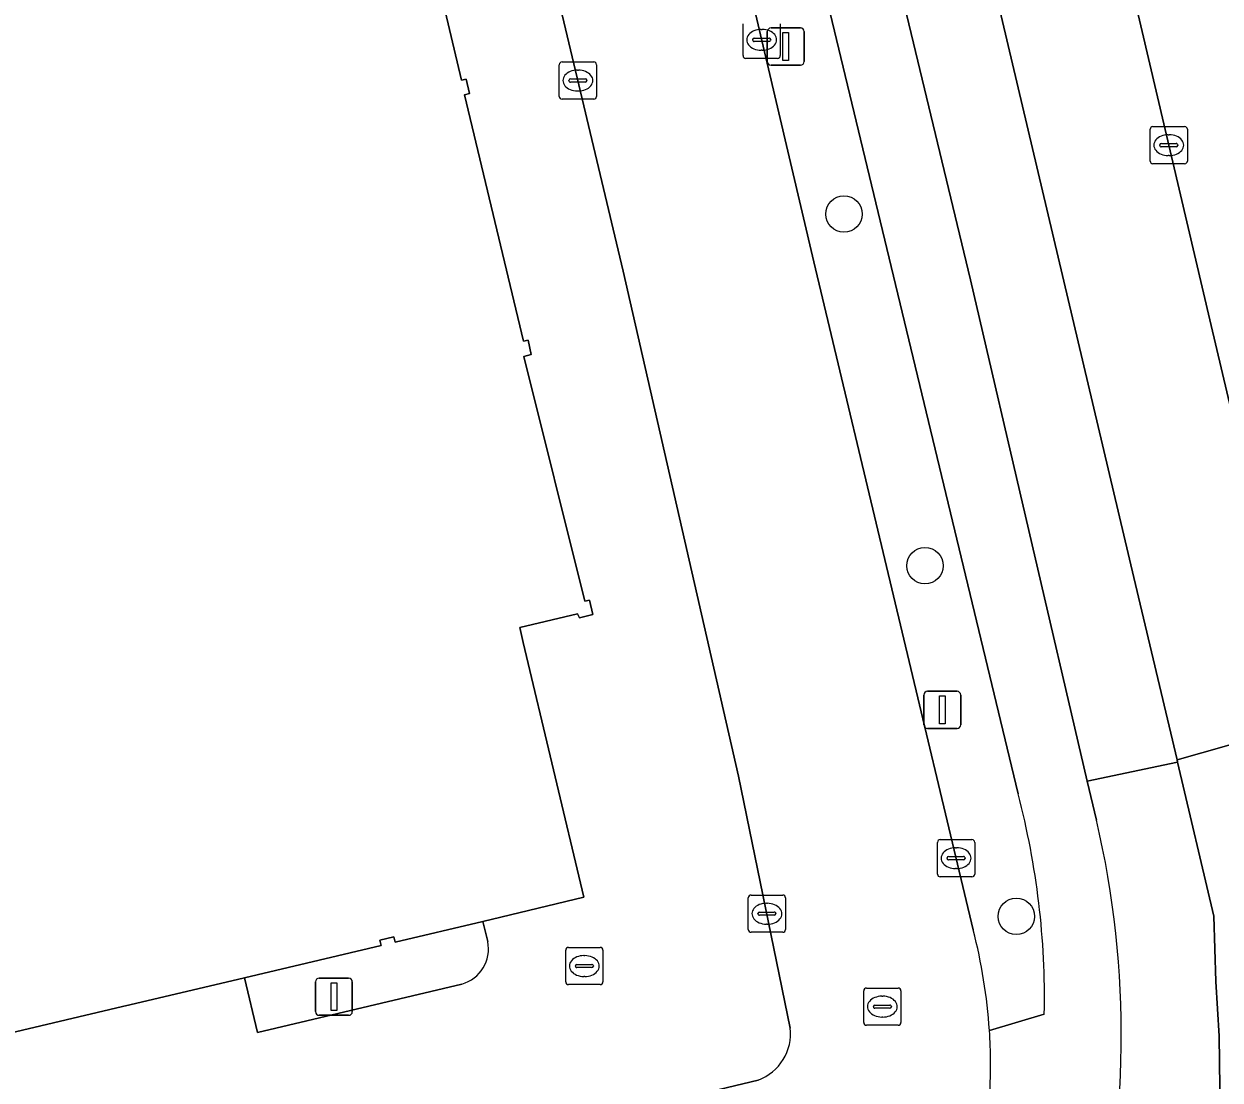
# Model space of a CAD drawing. Extents: x 158455 to 159797, y 387218 to 388672.
# Drawn here: x 159346.73 to 159378.88, y 388200.31 to 388228.69 of the extents above; entities that cross this region are included whole.
import ezdxf

# ---------------------------------------------------------------- set-up
doc = ezdxf.new("R2010")
doc.units = 0
for name, color, linetype in [('IMGEO_Berm_groen', 7, 'Continuous'), ('IMGEO_Boom', 7, 'Continuous'), ('IMGEO_Groenvoorziening', 7, 'Continuous'), ('IMGEO_Kolk', 7, 'Continuous'), ('IMGEO_Lichtmast', 7, 'Continuous'), ('IMGEO_Pand', 7, 'Continuous'), ('IMGEO_Rijbaan_lokaal_gesloten', 7, 'Continuous'), ('IMGEO_Rijbaan_lokaal_open', 7, 'Continuous'), ('IMGEO_Rioolput', 7, 'Continuous'), ('IMGEO_Voetpad_open', 7, 'Continuous')]:
    doc.layers.add(name, color=color, linetype=linetype)

msp = doc.modelspace()

# ---------------------------------------------------------------- linework, layer by layer
at = {"layer": 'IMGEO_Berm_groen'}
msp.add_lwpolyline([(159379.306, 388239.224), (159376.761, 388250), (159375.644, 388254.729), (159370.845, 388253.652), (159371.71, 388250), (159374.691, 388237.422), (159378.639, 388220.585), (159381.169, 388209.888), (159381.186, 388209.817), (159385.991, 388211.174), (159383.881, 388219.883)], close=True, dxfattribs=at)
for points in [[(159363.343, 388250), (159362.457, 388253.738), (159360.635, 388253.311), (159361.426, 388250), (159363.47, 388241.44), (159367.963, 388222.298), (159372.249, 388204.344)], [(159373.453, 388208), (159363.343, 388250)], [(159372.684, 388201.644), (159374.159, 388202.085)]]:
    msp.add_lwpolyline(points, dxfattribs=at)
for centre, radius, start, end in [((159352.625, 388202.514), 21.538, 358.8577, 14.7553), ((159357.808, 388200.632), 14.91, 3.8904, 14.4142)]:
    msp.add_arc(centre, radius, start, end, dxfattribs=at)
at = {"layer": 'IMGEO_Boom'}
for centre in [(159368.773, 388223.581), (159370.95, 388214.131), (159373.405, 388204.709)]:
    msp.add_circle(centre, 0.489, dxfattribs=at)
at = {"layer": 'IMGEO_Groenvoorziening'}
msp.add_lwpolyline([(159359.199, 388204.034), (159359.071, 388204.576), (159356.708, 388204.014), (159356.673, 388204.16), (159356.298, 388204.07), (159356.333, 388203.924), (159352.66, 388203.059), (159353.007, 388201.593), (159358.501, 388202.892)], dxfattribs=at)
msp.add_arc((159358.241, 388203.835), 0.978, 285.3896, 11.7431, dxfattribs=at)
at = {"layer": 'IMGEO_Kolk'}
for p, q in [((159366.061, 388227.836), (159366.061, 388228.688)), ((159366.549, 388228.542), (159366.574, 388228.542)), ((159367.062, 388228.688), (159367.062, 388227.836)), ((159366.32, 388228.256), (159366.32, 388228.268)), ((159366.758, 388228.219), (159366.36, 388228.219)), ((159366.363, 388228.305), (159366.761, 388228.305)), ((159366.804, 388228.268), (159366.804, 388228.256)), ((159366.572, 388227.982), (159366.547, 388227.982)), ((159361.122, 388226.74), (159361.122, 388227.592)), ((159361.197, 388227.666), (159362.049, 388227.666)), ((159362.123, 388227.592), (159362.123, 388226.74)), ((159366.988, 388227.762), (159366.136, 388227.762)), ((159361.381, 388227.16), (159361.381, 388227.172)), ((159361.424, 388227.209), (159361.822, 388227.209)), ((159361.61, 388227.446), (159361.635, 388227.446)), ((159361.865, 388227.172), (159361.865, 388227.16)), ((159361.819, 388227.123), (159361.421, 388227.123)), ((159361.633, 388226.886), (159361.608, 388226.886)), ((159362.049, 388226.666), (159361.197, 388226.666)), ((159377.078, 388225.931), (159377.93, 388225.931)), ((159377.003, 388225.005), (159377.003, 388225.857)), ((159377.491, 388225.711), (159377.516, 388225.711)), ((159378.004, 388225.857), (159378.004, 388225.005)), ((159377.262, 388225.425), (159377.262, 388225.437)), ((159377.7, 388225.388), (159377.302, 388225.388)), ((159377.305, 388225.474), (159377.703, 388225.474)), ((159377.746, 388225.437), (159377.746, 388225.425)), ((159377.93, 388224.931), (159377.078, 388224.931)), ((159377.514, 388225.151), (159377.489, 388225.151)), ((159371.287, 388205.846), (159371.287, 388206.698)), ((159371.362, 388206.772), (159372.214, 388206.772)), ((159372.288, 388206.698), (159372.288, 388205.846)), ((159371.546, 388206.266), (159371.546, 388206.278)), ((159371.589, 388206.315), (159371.987, 388206.315)), ((159371.775, 388206.552), (159371.8, 388206.552)), ((159372.03, 388206.278), (159372.03, 388206.266)), ((159371.984, 388206.229), (159371.586, 388206.229)), ((159371.798, 388205.992), (159371.773, 388205.992)), ((159372.214, 388205.772), (159371.362, 388205.772)), ((159366.202, 388204.355), (159366.202, 388205.207)), ((159366.277, 388205.281), (159367.129, 388205.281)), ((159366.69, 388205.061), (159366.715, 388205.061)), ((159367.203, 388205.207), (159367.203, 388204.355)), ((159366.461, 388204.775), (159366.461, 388204.787)), ((159366.899, 388204.738), (159366.501, 388204.738)), ((159366.504, 388204.824), (159366.902, 388204.824)), ((159366.945, 388204.787), (159366.945, 388204.775)), ((159366.713, 388204.501), (159366.688, 388204.501)), ((159367.129, 388204.281), (159366.277, 388204.281)), ((159361.295, 388202.949), (159361.295, 388203.801)), ((159361.37, 388203.875), (159362.222, 388203.875)), ((159362.296, 388203.801), (159362.296, 388202.949)), ((159361.554, 388203.369), (159361.554, 388203.381)), ((159361.597, 388203.418), (159361.995, 388203.418)), ((159361.783, 388203.655), (159361.808, 388203.655)), ((159362.038, 388203.381), (159362.038, 388203.369)), ((159361.992, 388203.332), (159361.594, 388203.332)), ((159361.806, 388203.095), (159361.781, 388203.095)), ((159362.222, 388202.875), (159361.37, 388202.875))]:
    msp.add_line(p, q, dxfattribs=at)
for points in [[(159366.061, 388227.836), (159366.061, 388228.688)], [(159367.062, 388228.688), (159367.062, 388227.836)], [(159361.122, 388226.74), (159361.122, 388227.592)], [(159361.197, 388227.666), (159362.049, 388227.666)], [(159362.123, 388227.592), (159362.123, 388226.74)], [(159366.988, 388227.762), (159366.136, 388227.762)], [(159362.049, 388226.666), (159361.197, 388226.666)], [(159377.078, 388225.931), (159377.93, 388225.931)], [(159377.003, 388225.005), (159377.003, 388225.857)], [(159378.004, 388225.857), (159378.004, 388225.005)], [(159377.93, 388224.931), (159377.078, 388224.931)], [(159371.287, 388205.846), (159371.287, 388206.698)], [(159371.362, 388206.772), (159372.214, 388206.772)], [(159372.288, 388206.698), (159372.288, 388205.846)], [(159372.214, 388205.772), (159371.362, 388205.772)], [(159366.202, 388204.355), (159366.202, 388205.207)], [(159366.277, 388205.281), (159367.129, 388205.281)], [(159367.203, 388205.207), (159367.203, 388204.355)], [(159367.129, 388204.281), (159366.277, 388204.281)], [(159361.295, 388202.949), (159361.295, 388203.801)], [(159361.37, 388203.875), (159362.222, 388203.875)], [(159362.296, 388203.801), (159362.296, 388202.949)], [(159362.222, 388202.875), (159361.37, 388202.875)]]:
    msp.add_lwpolyline(points, dxfattribs=at)
for centre, radius, start, end in [((159366.36, 388228.265), 0.0403, 85.8775, 175.7526), ((159366.357, 388228.255), 0.0366, 178.938, 274.7102), ((159366.761, 388228.262), 0.043, 264.8664, 352.4533), ((159366.765, 388228.267), 0.0386, 1.7309, 96.639), ((159366.138, 388227.838), 0.0765, 181.552, 268.448), ((159366.138, 388227.838), 0.0765, 181.552, 268.448), ((159366.986, 388227.838), 0.0765, 271.552, 358.448), ((159366.986, 388227.838), 0.0765, 271.552, 358.448), ((159361.199, 388227.59), 0.0765, 91.552, 178.448), ((159361.199, 388227.59), 0.0765, 91.552, 178.448), ((159362.047, 388227.59), 0.0765, 1.552, 88.448), ((159362.047, 388227.59), 0.0765, 1.552, 88.448), ((159361.421, 388227.169), 0.0403, 85.8775, 175.7526), ((159361.418, 388227.159), 0.0366, 178.938, 274.7102), ((159361.822, 388227.166), 0.043, 264.8664, 352.4533), ((159361.826, 388227.171), 0.0386, 1.7309, 96.639), ((159361.199, 388226.742), 0.0765, 181.552, 268.448), ((159361.199, 388226.742), 0.0765, 181.552, 268.448), ((159362.047, 388226.742), 0.0765, 271.552, 358.448), ((159362.047, 388226.742), 0.0765, 271.552, 358.448), ((159377.08, 388225.855), 0.0765, 91.552, 178.448), ((159377.08, 388225.855), 0.0765, 91.552, 178.448), ((159377.928, 388225.855), 0.0765, 1.552, 88.448), ((159377.928, 388225.855), 0.0765, 1.552, 88.448), ((159377.302, 388225.434), 0.0403, 85.8775, 175.7526), ((159377.299, 388225.424), 0.0366, 178.938, 274.7102), ((159377.703, 388225.431), 0.043, 264.8664, 352.4533), ((159377.707, 388225.436), 0.0386, 1.7309, 96.639), ((159377.08, 388225.007), 0.0765, 181.552, 268.448), ((159377.08, 388225.007), 0.0765, 181.552, 268.448), ((159377.928, 388225.007), 0.0765, 271.552, 358.448), ((159377.928, 388225.007), 0.0765, 271.552, 358.448), ((159371.364, 388206.696), 0.0765, 91.552, 178.448), ((159371.364, 388206.696), 0.0765, 91.552, 178.448), ((159372.212, 388206.696), 0.0765, 1.552, 88.448), ((159372.212, 388206.696), 0.0765, 1.552, 88.448), ((159371.586, 388206.275), 0.0403, 85.8775, 175.7526), ((159371.583, 388206.265), 0.0366, 178.938, 274.7102), ((159371.987, 388206.272), 0.043, 264.8664, 352.4533), ((159371.991, 388206.277), 0.0386, 1.7309, 96.639), ((159371.364, 388205.848), 0.0765, 181.552, 268.448), ((159371.364, 388205.848), 0.0765, 181.552, 268.448), ((159372.212, 388205.848), 0.0765, 271.552, 358.448), ((159372.212, 388205.848), 0.0765, 271.552, 358.448), ((159366.279, 388205.205), 0.0765, 91.552, 178.448), ((159366.279, 388205.205), 0.0765, 91.552, 178.448), ((159367.127, 388205.205), 0.0765, 1.552, 88.448), ((159367.127, 388205.205), 0.0765, 1.552, 88.448), ((159366.501, 388204.784), 0.0403, 85.8775, 175.7526), ((159366.498, 388204.774), 0.0366, 178.938, 274.7102), ((159366.902, 388204.781), 0.043, 264.8664, 352.4533), ((159366.906, 388204.786), 0.0386, 1.7309, 96.639), ((159366.279, 388204.357), 0.0765, 181.552, 268.448), ((159366.279, 388204.357), 0.0765, 181.552, 268.448), ((159367.127, 388204.357), 0.0765, 271.552, 358.448), ((159367.127, 388204.357), 0.0765, 271.552, 358.448), ((159361.372, 388203.799), 0.0765, 91.552, 178.448), ((159361.372, 388203.799), 0.0765, 91.552, 178.448), ((159362.22, 388203.799), 0.0765, 1.552, 88.448), ((159362.22, 388203.799), 0.0765, 1.552, 88.448), ((159361.594, 388203.378), 0.0403, 85.8775, 175.7526), ((159361.591, 388203.368), 0.0366, 178.938, 274.7102), ((159361.995, 388203.375), 0.043, 264.8664, 352.4533), ((159361.999, 388203.38), 0.0386, 1.7309, 96.639), ((159361.372, 388202.951), 0.0765, 181.552, 268.448), ((159361.372, 388202.951), 0.0765, 181.552, 268.448), ((159362.22, 388202.951), 0.0765, 271.552, 358.448), ((159362.22, 388202.951), 0.0765, 271.552, 358.448)]:
    msp.add_arc(centre, radius, start, end, dxfattribs=at)
for centre, major_axis, ratio, start_param, end_param in [((159366.548, 388228.262), (-0.387, 0.002), 0.722429, 4.712389, 7.853982), ((159366.573, 388228.262), (-0.39, 0.002), 0.717154, 1.570796, 4.712389), ((159361.609, 388227.166), (-0.387, 0.002), 0.722429, 4.712389, 7.853982), ((159361.634, 388227.166), (-0.39, 0.002), 0.717154, 1.570796, 4.712389), ((159377.49, 388225.431), (-0.387, 0.002), 0.722429, 4.712389, 7.853982), ((159377.515, 388225.431), (-0.39, 0.002), 0.717154, 1.570796, 4.712389), ((159371.774, 388206.272), (-0.387, 0.002), 0.722429, 4.712389, 7.853982), ((159371.799, 388206.272), (-0.39, 0.002), 0.717154, 1.570796, 4.712389), ((159366.689, 388204.781), (-0.387, 0.002), 0.722429, 4.712389, 7.853982), ((159366.714, 388204.781), (-0.39, 0.002), 0.717154, 1.570796, 4.712389), ((159361.782, 388203.375), (-0.387, 0.002), 0.722429, 4.712389, 7.853982), ((159361.807, 388203.375), (-0.39, 0.002), 0.717154, 1.570796, 4.712389)]:
    msp.add_ellipse(centre, major_axis=major_axis, ratio=ratio, start_param=start_param, end_param=end_param, dxfattribs=at)
at = {"layer": 'IMGEO_Lichtmast'}
for p, q in [((159366.714, 388227.681), (159366.714, 388228.481)), ((159366.714, 388228.481), (159366.714, 388227.681)), ((159366.814, 388228.581), (159367.604, 388228.581)), ((159367.604, 388228.581), (159366.814, 388228.581)), ((159367.704, 388228.481), (159367.704, 388227.681)), ((159367.704, 388227.681), (159367.704, 388228.481)), ((159367.604, 388227.581), (159366.814, 388227.581)), ((159366.814, 388227.581), (159367.604, 388227.581)), ((159371.022, 388210.757), (159371.812, 388210.757)), ((159371.812, 388210.757), (159371.022, 388210.757)), ((159370.922, 388209.857), (159370.922, 388210.657)), ((159370.922, 388210.657), (159370.922, 388209.857)), ((159371.912, 388210.657), (159371.912, 388209.857)), ((159371.912, 388209.857), (159371.912, 388210.657)), ((159371.812, 388209.757), (159371.022, 388209.757)), ((159371.022, 388209.757), (159371.812, 388209.757)), ((159354.67, 388203.051), (159355.46, 388203.051)), ((159355.46, 388203.051), (159354.67, 388203.051)), ((159354.57, 388202.151), (159354.57, 388202.951)), ((159354.57, 388202.951), (159354.57, 388202.151)), ((159355.56, 388202.951), (159355.56, 388202.151)), ((159355.56, 388202.151), (159355.56, 388202.951)), ((159355.46, 388202.051), (159354.67, 388202.051)), ((159354.67, 388202.051), (159355.46, 388202.051))]:
    msp.add_line(p, q, dxfattribs=at)
for points in [[(159367.134, 388228.456), (159367.284, 388228.456), (159367.284, 388227.706), (159367.134, 388227.706), (159367.134, 388228.456)], [(159371.342, 388210.632), (159371.492, 388210.632), (159371.492, 388209.882), (159371.342, 388209.882), (159371.342, 388210.632)], [(159354.99, 388202.926), (159355.14, 388202.926), (159355.14, 388202.176), (159354.99, 388202.176), (159354.99, 388202.926)]]:
    msp.add_lwpolyline(points, dxfattribs=at)
for centre, start, end in [((159366.814, 388228.481), 90, 180), ((159366.814, 388228.481), 90, 180), ((159367.604, 388228.481), 0, 90), ((159367.604, 388228.481), 360, 90), ((159366.814, 388227.681), 180, 270), ((159366.814, 388227.681), 180, 270), ((159367.604, 388227.681), 270, 0), ((159367.604, 388227.681), 270, 0), ((159371.022, 388210.657), 90, 180), ((159371.022, 388210.657), 90, 180), ((159371.812, 388210.657), 0, 90), ((159371.812, 388210.657), 360, 90), ((159371.022, 388209.857), 180, 270), ((159371.022, 388209.857), 180, 270), ((159371.812, 388209.857), 270, 0), ((159371.812, 388209.857), 270, 0), ((159354.67, 388202.951), 90, 180), ((159354.67, 388202.951), 90, 180), ((159355.46, 388202.951), 0, 90), ((159355.46, 388202.951), 360, 90), ((159354.67, 388202.151), 180, 270), ((159354.67, 388202.151), 180, 270), ((159355.46, 388202.151), 270, 0), ((159355.46, 388202.151), 270, 0)]:
    msp.add_arc(centre, 0.1, start, end, dxfattribs=at)
at = {"layer": 'IMGEO_Pand'}
msp.add_lwpolyline([(159346.003, 388201.49), (159349.382, 388202.286), (159349.578, 388202.333), (159352.66, 388203.059), (159356.333, 388203.924), (159356.298, 388204.07), (159356.673, 388204.16), (159356.708, 388204.014), (159359.071, 388204.576), (159361.782, 388205.221), (159360.153, 388212.067), (159360.058, 388212.469), (159361.609, 388212.839), (159361.67, 388212.73), (159362.027, 388212.817), (159361.932, 388213.201), (159361.805, 388213.178), (159360.173, 388219.752), (159360.37, 388219.81), (159360.284, 388220.19), (159360.157, 388220.161), (159358.579, 388226.786), (159358.706, 388226.822), (159358.619, 388227.206), (159358.492, 388227.178), (159356.923, 388233.802)], dxfattribs=at)
at = {"layer": 'IMGEO_Rijbaan_lokaal_gesloten'}
for points in [[(159349.421, 388317.92), (159351.732, 388308.109), (159352.786, 388303.633), (159353.218, 388301.798), (159359.434, 388275.436), (159360.532, 388270.78), (159361.594, 388266.235), (159365.401, 388250), (159365.974, 388247.556), (159372.175, 388221.808), (159375.314, 388208.339), (159377.74, 388208.85), (159377.725, 388208.912), (159376.567, 388213.813), (159363.364, 388269.674), (159355.701, 388302.348), (159355.2, 388304.109), (159347.296, 388337.39)], [(159347.296, 388337.39), (159355.2, 388304.109), (159355.701, 388302.348), (159363.364, 388269.674), (159376.567, 388213.813), (159377.725, 388208.912), (159381.169, 388209.888), (159378.639, 388220.585), (159374.691, 388237.422), (159371.71, 388250), (159370.845, 388253.652), (159369.907, 388257.615), (159369.447, 388259.557)], [(159381.169, 388209.888), (159377.725, 388208.912), (159377.74, 388208.85), (159378.716, 388204.716), (159378.766, 388202.962), (159378.862, 388201.49), (159378.875, 388200.115), (159378.764, 388198.552), (159378.548, 388197.091), (159378.241, 388195.642), (159377.819, 388194.061), (159377.421, 388192.792), (159376.914, 388191.406), (159376.31, 388190.024), (159375.648, 388188.753), (159374.899, 388187.485), (159374.101, 388186.241), (159373.278, 388185.008), (159372.968, 388184.56), (159371.536, 388182.814), (159368.985, 388180.051), (159334.001, 388142.462)], [(159368.985, 388180.051), (159371.536, 388182.814), (159372.968, 388184.56), (159373.278, 388185.008), (159374.101, 388186.241), (159374.899, 388187.485), (159375.648, 388188.753), (159376.31, 388190.024), (159376.914, 388191.406), (159377.421, 388192.792), (159377.819, 388194.061), (159378.241, 388195.642), (159378.548, 388197.091), (159378.764, 388198.552), (159378.875, 388200.115), (159378.862, 388201.49), (159378.766, 388202.962), (159378.716, 388204.716), (159377.74, 388208.85), (159375.314, 388208.339), (159375.557, 388207.295)]]:
    msp.add_lwpolyline(points, dxfattribs=at)
msp.add_arc((159351.287, 388201.551), 24.941, 317.2864, 13.3148, dxfattribs=at)
at = {"layer": 'IMGEO_Rijbaan_lokaal_open'}
for points in [[(159372.249, 388204.344), (159367.963, 388222.298), (159363.47, 388241.44), (159361.426, 388250), (159360.635, 388253.311), (159360.353, 388254.493), (159359.524, 388257.976)], [(159355.294, 388253.983), (159356.232, 388250), (159360.19, 388233.199), (159362.839, 388222.042), (159365.943, 388208.477), (159367.332, 388201.71)], [(159366.465, 388200.311), (159347.294, 388195.724)]]:
    msp.add_lwpolyline(points, dxfattribs=at)
for centre, radius, start, end in [((159357.808, 388200.632), 14.91, 3.8904, 14.4142), ((159366.006, 388201.564), 1.334, 290.129, 6.2957), ((159358.472, 388200.714), 14.242, 356.9354, 3.7423)]:
    msp.add_arc(centre, radius, start, end, dxfattribs=at)
at = {"layer": 'IMGEO_Rioolput'}
for p, q in [((159369.38, 388202.784), (159370.232, 388202.784)), ((159369.305, 388201.858), (159369.305, 388202.71)), ((159369.793, 388202.564), (159369.818, 388202.564)), ((159370.306, 388202.71), (159370.306, 388201.858)), ((159369.564, 388202.278), (159369.564, 388202.29)), ((159370.002, 388202.241), (159369.604, 388202.241)), ((159369.607, 388202.327), (159370.005, 388202.327)), ((159370.048, 388202.29), (159370.048, 388202.278)), ((159370.232, 388201.784), (159369.38, 388201.784)), ((159369.816, 388202.004), (159369.791, 388202.004))]:
    msp.add_line(p, q, dxfattribs=at)
for points in [[(159369.38, 388202.784), (159370.232, 388202.784)], [(159369.305, 388201.858), (159369.305, 388202.71)], [(159370.306, 388202.71), (159370.306, 388201.858)], [(159370.232, 388201.784), (159369.38, 388201.784)]]:
    msp.add_lwpolyline(points, dxfattribs=at)
for centre, radius, start, end in [((159369.382, 388202.708), 0.0765, 91.552, 178.448), ((159369.382, 388202.708), 0.0765, 91.552, 178.448), ((159370.23, 388202.708), 0.0765, 1.552, 88.448), ((159370.23, 388202.708), 0.0765, 1.552, 88.448), ((159369.604, 388202.287), 0.0403, 85.8775, 175.7526), ((159369.601, 388202.277), 0.0366, 178.938, 274.7102), ((159370.005, 388202.284), 0.043, 264.8664, 352.4533), ((159370.009, 388202.289), 0.0386, 1.7309, 96.639), ((159369.382, 388201.86), 0.0765, 181.552, 268.448), ((159369.382, 388201.86), 0.0765, 181.552, 268.448), ((159370.23, 388201.86), 0.0765, 271.552, 358.448), ((159370.23, 388201.86), 0.0765, 271.552, 358.448)]:
    msp.add_arc(centre, radius, start, end, dxfattribs=at)
for centre, major_axis, ratio, start_param, end_param in [((159369.792, 388202.284), (-0.387, 0.002), 0.722429, 4.712389, 7.853982), ((159369.817, 388202.284), (-0.39, 0.002), 0.717154, 1.570796, 4.712389)]:
    msp.add_ellipse(centre, major_axis=major_axis, ratio=ratio, start_param=start_param, end_param=end_param, dxfattribs=at)
at = {"layer": 'IMGEO_Voetpad_open'}
for points in [[(159358.514, 388275.426), (159357.005, 388267.826), (159356.473, 388264.4), (159356.318, 388263.402), (159359.053, 388263.986), (159360.191, 388263.23), (159362.175, 388254.92), (159360.353, 388254.493), (159360.635, 388253.311), (159362.457, 388253.738), (159363.343, 388250), (159373.453, 388208)], [(159367.332, 388201.71), (159365.943, 388208.477), (159362.839, 388222.042), (159360.19, 388233.199), (159356.232, 388250), (159355.294, 388253.983)], [(159375.557, 388207.295), (159375.314, 388208.339), (159372.175, 388221.808), (159365.974, 388247.556)], [(159356.923, 388233.802), (159358.492, 388227.178), (159358.619, 388227.206), (159358.706, 388226.822), (159358.579, 388226.786), (159360.157, 388220.161), (159360.284, 388220.19), (159360.37, 388219.81), (159360.173, 388219.752), (159361.805, 388213.178), (159361.932, 388213.201), (159362.027, 388212.817), (159361.67, 388212.73), (159361.609, 388212.839), (159360.058, 388212.469), (159360.153, 388212.067), (159361.782, 388205.221), (159359.071, 388204.576), (159359.199, 388204.034)], [(159358.501, 388202.892), (159353.007, 388201.593), (159352.66, 388203.059), (159349.578, 388202.333), (159349.382, 388202.286), (159346.003, 388201.49), (159345.865, 388201.457), (159342.392, 388200.636), (159340.118, 388200.098), (159340.516, 388198.504), (159318.905, 388193.34)], [(159374.159, 388202.085), (159372.684, 388201.644)], [(159347.294, 388195.724), (159366.465, 388200.311)]]:
    msp.add_lwpolyline(points, dxfattribs=at)
for centre, radius, start, end in [((159352.625, 388202.514), 21.538, 358.8577, 14.7553), ((159351.287, 388201.551), 24.941, 317.2864, 13.3148), ((159358.241, 388203.835), 0.978, 285.3896, 11.7431), ((159366.006, 388201.564), 1.334, 290.129, 6.2957), ((159358.472, 388200.714), 14.242, 356.9354, 3.7423)]:
    msp.add_arc(centre, radius, start, end, dxfattribs=at)

doc.saveas('drawing.dxf')
